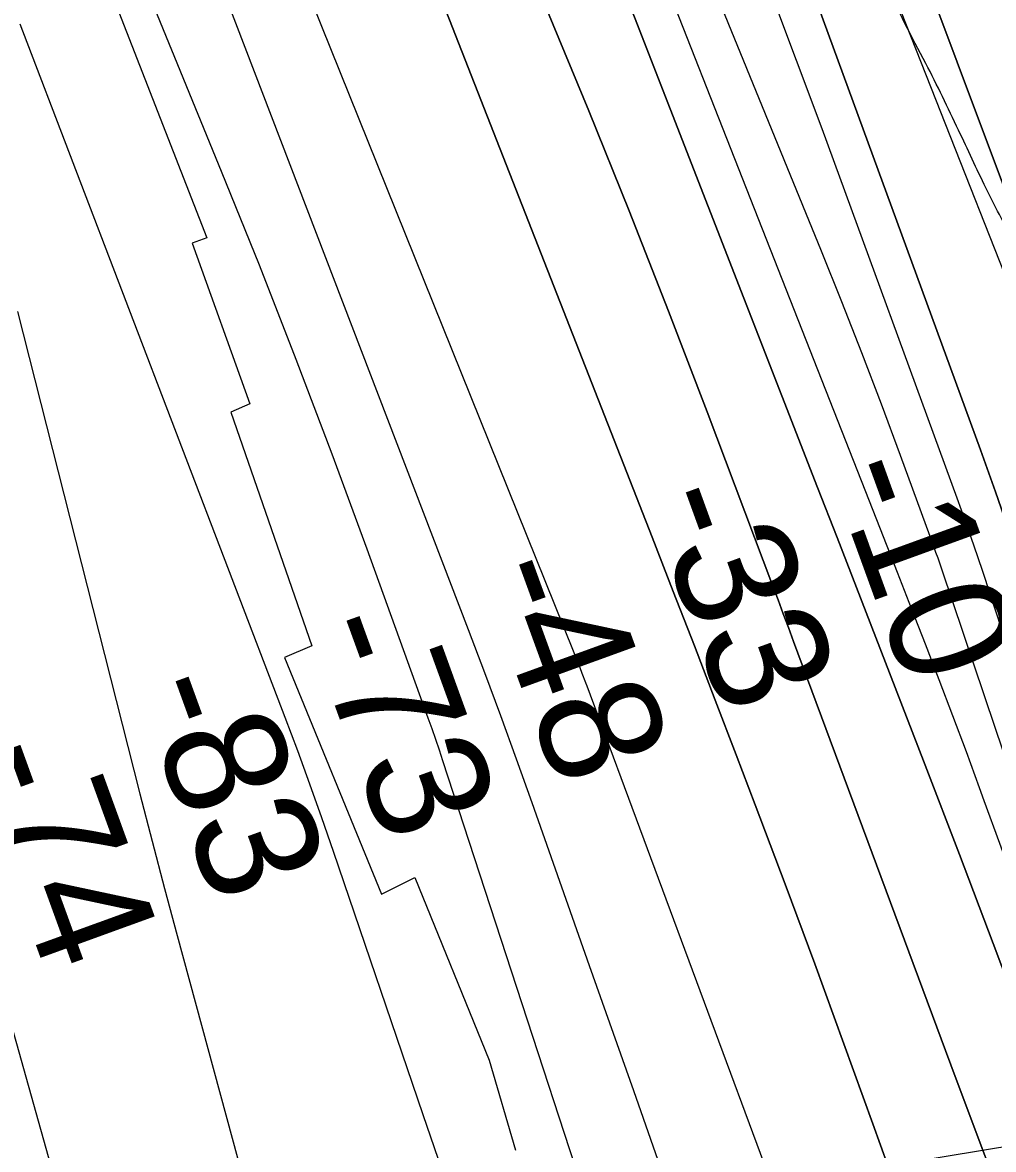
# Model space of a CAD drawing. Extents: x 3329297 to 3367176, y 649250 to 674653.
# Drawn here: x 3341882 to 3342418, y 665270 to 665892 of the extents above; entities that cross this region are included whole.
import ezdxf

# ---------------------------------------------------------------- set-up
doc = ezdxf.new("R2010")
doc.units = 0
for name, color, linetype in [('V-CHAN-NAID', 7, 'Continuous'), ('V-RIVR-EDGE', 7, 'Continuous'), ('V-RIVR-RANG', 7, 'Continuous'), ('V-RRAP-RVMT', 7, 'Continuous'), ('V-TOPO-DPTH', 7, 'Continuous'), ('V-TOPO-MAJR', 7, 'Continuous'), ('V-TOPO-MINR', 7, 'Continuous'), ('V-TOPO-WATR', 7, 'Continuous')]:
    doc.layers.add(name, color=color, linetype=linetype)

msp = doc.modelspace()

# ---------------------------------------------------------------- linework, layer by layer
at = {"layer": 'V-RIVR-EDGE'}
msp.add_spline([(3342816.41, 664076.7), (3342812.76, 664100.73), (3342811.24, 664114.69), (3342810.49, 664125.17), (3342811.67, 664129.43), (3342815.94, 664131.36), (3342822.14, 664130.96), (3342827.58, 664133.66), (3342827.98, 664138.7), (3342825.71, 664163.52), (3342823.01, 664169.35), (3342818.01, 664185.26), (3342816.5, 664200), (3342816.91, 664208.92), (3342818.1, 664220.94), (3342817.34, 664227.14), (3342814.66, 664243.44), (3342809.27, 664257.41), (3342808.51, 664264.01), (3342808.92, 664272.54), (3342814.79, 664296.18), (3342814.82, 664305.49), (3342810.59, 664319.46), (3342799.78, 664338.87), (3342790.88, 664350.14), (3342779.66, 664360.25), (3342778.51, 664365.3), (3342779.3, 664369.17), (3342779.69, 664370.72), (3342785.91, 664376.91), (3342798.35, 664388.13), (3342804.18, 664396.26), (3342807.71, 664410.21), (3342807.34, 664416.8), (3342805.02, 664421.46), (3342805.03, 664424.18), (3342805.05, 664435.04), (3342805.48, 664451.32), (3342803.59, 664468.39), (3342800.14, 664485.46), (3342800.15, 664492.05), (3342800.55, 664495.93), (3342805.6, 664499.41), (3342810.27, 664507.15), (3342811.45, 664513.74), (3342812.65, 664526.54), (3342808.84, 664554.08), (3342808.48, 664564.55), (3342811.98, 664571.52), (3342819.76, 664577.71), (3342825.21, 664588.56), (3342825.62, 664596.7), (3342825.25, 664604.07), (3342821.39, 664610.67), (3342817.54, 664623.86), (3342808.64, 664632.03), (3342807.5, 664639.01), (3342807.51, 664645.61), (3342805.59, 664651.04), (3342795.55, 664667.74), (3342786.28, 664683.28), (3342782.79, 664682.12), (3342779.3, 664685.62), (3342772.36, 664698.82), (3342765.01, 664705.82), (3342757.66, 664715.15), (3342754.96, 664720.97), (3342754.97, 664725.24), (3342756.92, 664729.5), (3342762.36, 664734.91), (3342763.16, 664745.77), (3342759.34, 664768.66), (3342756.66, 664780.69), (3342750.49, 664796.21), (3342738.91, 664818.35), (3342728.88, 664839.31), (3342718.83, 664850.59), (3342704.53, 664870.4), (3342673.21, 664906.93), (3342667.03, 664917.03), (3342662.4, 664928.67), (3342645.77, 664948.1), (3342638.82, 664957.43), (3342632.64, 664969.85), (3342630.72, 664978), (3342626.86, 664984.99), (3342614.87, 664996.66), (3342611.39, 664999.38), (3342609.84, 665001.32), (3342609.85, 665006.36), (3342606.76, 665010.25), (3342597.86, 665020.35), (3342593.22, 665025.41), (3342592.47, 665033.17), (3342590.94, 665044.42), (3342589.42, 665054.5), (3342588.28, 665065.36), (3342585.98, 665077), (3342585.23, 665086.7), (3342585.25, 665096.4), (3342584.88, 665101.05), (3342582.95, 665104.16), (3342580.25, 665109.59), (3342577.16, 665116.97), (3342577.18, 665122.79), (3342577.2, 665131.71), (3342577.22, 665142.56), (3342577.25, 665154.2), (3342576.12, 665167.77), (3342572.7, 665192.99), (3342566.93, 665215.11), (3342563.48, 665229.47), (3342558.85, 665239.95), (3342557.31, 665244.22), (3342555.4, 665255.47), (3342553.11, 665268.66), (3342549.27, 665284.57), (3342541.57, 665307.08), (3342537.34, 665321.83), (3342531.95, 665340.07), (3342533.51, 665343.55), (3342533.53, 665349.76), (3342526.98, 665368.39), (3342525.46, 665379.64), (3342523.54, 665388.18), (3342518.15, 665403.7), (3342515.47, 665416.12), (3342514.34, 665430.86), (3342508.57, 665450.65), (3342503.19, 665470.83), (3342492.38, 665490.63), (3342491.63, 665499.17), (3342490.87, 665508.48), (3342486.28, 665532.92), (3342483.6, 665545.33), (3342477.81, 665557.76), (3342475.93, 665580.26), (3342474.8, 665594.22), (3342470.17, 665605.48), (3342467.87, 665614.4), (3342467.13, 665629.53), (3342466.39, 665643.49), (3342466.82, 665662.1), (3342467.25, 665679.55), (3342463.41, 665695.46), (3342454.93, 665713.71), (3342445.67, 665732.35), (3342448.39, 665735.45), (3342449.55, 665735.05), (3342454.58, 665728.84), (3342456.13, 665730.38), (3342456.13, 665730.77), (3342455.37, 665734.65), (3342442.22, 665750.97), (3342428.7, 665771.56), (3342413.65, 665800.68), (3342398.6, 665832.52), (3342380.47, 665869.41), (3342358.86, 665914.06), (3342350, 665938.51), (3342337.27, 665963.36), (3342312.2, 666021.59), (3342297.17, 666058.47), (3342281.74, 666092.64), (3342274.81, 666112.43), (3342267.5, 666136.11), (3342262.92, 666165.98), (3342261.43, 666190.8), (3342261.45, 666198.56), (3342257.57, 666197.79), (3342255.25, 666199.74), (3342252.93, 666205.17), (3342252.57, 666212.54), (3342252.58, 666219.13), (3342250.29, 666232.71), (3342241.82, 666258.33), (3342236.07, 666285.87), (3342231.81, 666288.99), (3342227.55, 666291.71), (3342219.05, 666302.59), (3342218.67, 666306.86), (3342219.07, 666312.29), (3342210.16, 666314.25), (3342205.13, 666318.91), (3342203.98, 666324.35), (3342203.99, 666330.16), (3342202.08, 666339.09), (3342191.65, 666356.56), (3342180.04, 666369), (3342175.41, 666377.55), (3342164.99, 666396.96), (3342154.58, 666421.81), (3342139.95, 666463.34), (3342130.7, 666487.79), (3342122.99, 666506.43), (3342111.8, 666527.4), (3342098.68, 666554.19), (3342094.83, 666565.83), (3342092.54, 666581.74), (3342088.69, 666594.54), (3342085.25, 666612.78), (3342082.17, 666622.09), (3342072.89, 666631.81), (3342063.22, 666645.41), (3342057.44, 666657.83), (3342049.73, 666678.02), (3342048.22, 666693.14), (3342050.17, 666696.63), (3342050.96, 666704.38), (3342046.71, 666709.05), (3342039.36, 666716.82), (3342032.41, 666729.25), (3342015.81, 666761.09), (3342003.06, 666780.9), (3341996.09, 666786.35), (3341994.95, 666792.55), (3341992.63, 666796.44), (3341982.97, 666811.97), (3341967.13, 666835.28), (3341953.59, 666848.89), (3341946.63, 666857.44), (3341940.45, 666867.92), (3341935.81, 666874.14), (3341919.16, 666884.26), (3341915.69, 666890.09), (3341911.45, 666900.18), (3341899.85, 666913.78), (3341894.82, 666921.16), (3341889.03, 666931.65), (3341869.32, 666956.91), (3341855.01, 666974.78), (3341848.82, 666978.67), (3341839.53, 666986.84), (3341829.09, 667000.44), (3341821.76, 667015.19), (3341819.07, 667024.89), (3341817.15, 667031.1), (3341806.31, 667038.89), (3341788.13, 667056.77), (3341778.46, 667069.98), (3341769.56, 667076.21), (3341762.98, 667079.71), (3341756.02, 667089.04), (3341748.29, 667099.53), (3341738.62, 667112.35), (3341730.89, 667120.12), (3341719.29, 667133.73), (3341714.66, 667143.05), (3341706.55, 667156.64), (3341694.95, 667171.79), (3341682.22, 667198.97), (3341673.73, 667217.22), (3341665.66, 667244.77), (3341658.35, 667270.77), (3341654.5, 667280.86), (3341646.79, 667297.56), (3341633.67, 667325.51), (3341621.31, 667347.26), (3341603.92, 667370.57), (3341601.61, 667379.11), (3341595.05, 667392.31), (3341586.57, 667412.5), (3341578.1, 667435.79), (3341568.43, 667448.22), (3341554.13, 667467.65), (3341537.52, 667492.51), (3341516.66, 667523.97), (3341476.08, 667581.85), (3341429.71, 667650.22), (3341398.03, 667697.22), (3341370.98, 667737.23), (3341354.76, 667763.64), (3341343.55, 667778.41), (3341338.9, 667782.3), (3341332.33, 667790.07), (3341325.39, 667805.99), (3341317.65, 667814.15), (3341305.28, 667827.37), (3341300.64, 667833.19), (3341282.89, 667869.69), (3341259.72, 667911.24), (3341224.58, 667969.5), (3341190.57, 668018.45), (3341159.67, 668067), (3341126.02, 668105.48), (3341085.81, 668151.72), (3341034.77, 668213.12), (3340998.8, 668250.83), (3340967.07, 668282.32), (3340929.92, 668312.66), (3340887.35, 668349.99), (3340852.52, 668378), (3340818.08, 668406.01), (3340783.64, 668439.06), (3340747.67, 668475.99), (3340722.92, 668504.36), (3340704.36, 668525.73), (3340693.92, 668537.01), (3340680.75, 668543.24), (3340672.61, 668546.75), (3340664.48, 668552.59), (3340650.93, 668563.48), (3340645.91, 668568.92), (3340640.88, 668576.69), (3340634.7, 668584.08), (3340619.62, 668601.57), (3340609.54, 668604.69), (3340603.74, 668608.97), (3340599.1, 668614.41), (3340595.62, 668621.01), (3340589.43, 668627.24), (3340567.76, 668645.9), (3340549.95, 668659.13), (3340496.93, 668702.7), (3340430.76, 668760.64), (3340383.93, 668798.76), (3340346.77, 668824.45), (3340316.96, 668845.08), (3340289.86, 668863.37), (3340255.41, 668891.77), (3340209.37, 668936.09), (3340181.13, 668962.92), (3340159.06, 668977.32), (3340134.29, 668996.39), (3340120.75, 669009.22), (3340113.4, 669017.77), (3340109.92, 669023.59), (3340107.6, 669025.92), (3340099.85, 669026.72), (3340094.42, 669027.9), (3340089.39, 669030.24), (3340085.14, 669036.45), (3340084.76, 669043.04), (3340082.06, 669046.15), (3340066.19, 669058.99), (3340051.1, 669071.44), (3340041.8, 669077.66), (3339987.61, 669116.19), (3339929.52, 669149.3), (3339882.28, 669177.34), (3339823.8, 669212), (3339768.82, 669245.87), (3339704.94, 669289.46), (3339659.64, 669320.6), (3339613.98, 669359.49), (3339576.03, 669382.85), (3339562.87, 669392.97), (3339559.39, 669394.53), (3339555.89, 669394.15), (3339553.17, 669389.89), (3339550.84, 669388.73), (3339546.19, 669392.24), (3339540.39, 669395.35), (3339537.28, 669393.03), (3339533.01, 669392.66), (3339518.67, 669398.12), (3339507.83, 669404.74), (3339498.93, 669411.35), (3339490.01, 669411.38), (3339486.53, 669416.04), (3339483.43, 669417.6), (3339473.36, 669420.73), (3339460.58, 669427.74), (3339447.8, 669435.52), (3339435.41, 669443.31), (3339423.8, 669453.42), (3339413.36, 669464.7), (3339407.94, 669471.3), (3339393.62, 669479.48), (3339378.13, 669489.21), (3339357.61, 669502.45), (3339355.67, 669504.78), (3339358.39, 669506.33), (3339359.56, 669509.43), (3339359.18, 669510.98), (3339356.48, 669515.25), (3339347.17, 669516.82), (3339341.34, 669512.57), (3339338.24, 669513.36), (3339320.82, 669525.81), (3339311.15, 669534.75), (3339296.06, 669548.75), (3339293.35, 669550.31), (3339286.37, 669549.16), (3339280.93, 669546.46), (3339277.05, 669546.47), (3339268.14, 669549.98), (3339250.71, 669559.72), (3339229.04, 669575.67), (3339210.84, 669586.97), (3339202.33, 669595.13), (3339200.4, 669599.4), (3339200.02, 669604.83), (3339198.1, 669611.04), (3339183.01, 669622.71), (3339166.35, 669632.45)], degree=3, dxfattribs=at)
at = {"layer": 'V-RIVR-RANG'}
msp.add_line((3343230.46, 665404.68), (3341885.57, 665183.27), dxfattribs=at)
at = {"layer": 'V-RRAP-RVMT'}
for p, q in [((3341935.51, 665897.65), (3341984.04, 665773.15)), ((3341984.04, 665773.15), (3341976.05, 665770.3)), ((3341976.05, 665770.3), (3342007.73, 665681.56)), ((3342007.73, 665681.56), (3341997.21, 665677.06)), ((3341997.21, 665677.06), (3342042, 665548.24)), ((3342042, 665548.24), (3342026.86, 665541.7)), ((3342026.86, 665541.7), (3342080.35, 665411.28)), ((3342080.35, 665411.28), (3342098.8, 665420.47)), ((3342098.8, 665420.47), (3342139.75, 665319.57)), ((3342139.75, 665319.57), (3342154.35, 665269.95))]:
    msp.add_line(p, q, dxfattribs=at)
at = {"layer": 'V-TOPO-DPTH'}
for points in [[(3342746.37, 664570.09), (3342482.89, 665316.86), (3342466.6, 665363.34), (3342450.45, 665409.86), (3342434.5, 665456.45), (3342418.69, 665503.09), (3342389.48, 665589.87), (3342388.36, 665593.15), (3342387.23, 665596.42), (3342386.07, 665599.68), (3342384.89, 665602.94), (3342366.55, 665653.18), (3342356.03, 665681.5), (3342345.29, 665709.73), (3342334.24, 665737.84), (3342322.98, 665765.86), (3342010.97, 666529.7)], [(3342746.37, 664570.09), (3342482.89, 665316.86), (3342466.6, 665363.34), (3342450.45, 665409.86), (3342434.5, 665456.45), (3342418.69, 665503.09), (3342389.48, 665589.87), (3342388.36, 665593.15), (3342387.23, 665596.42), (3342386.07, 665599.68), (3342384.89, 665602.94), (3342366.55, 665653.18), (3342356.03, 665681.5), (3342345.29, 665709.73), (3342334.24, 665737.84), (3342322.98, 665765.86), (3342010.97, 666529.7)], [(3341924.02, 666487.78), (3342171.87, 665898.21), (3342194.61, 665843.25), (3342216.94, 665788.11), (3342238.64, 665732.73), (3342259.94, 665677.18), (3342296.17, 665581.04), (3342299.03, 665573.44), (3342301.88, 665565.84), (3342304.72, 665558.23), (3342307.55, 665550.62), (3342396.68, 665310.59), (3342429.99, 665221.96), (3342463.78, 665133.53), (3342498.28, 665045.36), (3342533.25, 664957.38), (3342558.51, 664894.57), (3342581.03, 664838.07), (3342603.34, 664781.48), (3342625.3, 664724.75)], [(3341924.02, 666487.78), (3342171.87, 665898.21), (3342194.61, 665843.25), (3342216.94, 665788.11), (3342238.64, 665732.73), (3342259.94, 665677.18), (3342296.17, 665581.04), (3342299.03, 665573.44), (3342301.88, 665565.84), (3342304.72, 665558.23), (3342307.55, 665550.62), (3342396.68, 665310.59), (3342429.99, 665221.96), (3342463.78, 665133.53), (3342498.28, 665045.36), (3342533.25, 664957.38), (3342558.51, 664894.57), (3342581.03, 664838.07), (3342603.34, 664781.48), (3342625.3, 664724.75)], [(3342213.91, 666344.24), (3342248.03, 666262.65), (3342280.72, 666180.47), (3342312.47, 666097.91), (3342483.02, 665642.52), (3342485.21, 665636.51), (3342487.34, 665630.48), (3342489.35, 665624.41), (3342491.3, 665618.32), (3342634.58, 665157.16), (3342664.89, 665059.88), (3342695.3, 664962.62), (3342725.85, 664865.41), (3342756.5, 664768.24), (3342817.37, 664575.8), (3342817.87, 664573.91), (3342818.26, 664571.02), (3342818.28, 664568.1), (3342772.99, 663696.25)], [(3342561.1, 664693.1), (3342536.78, 664768.86), (3342511.62, 664844.32), (3342485.19, 664919.35), (3342457.91, 664994.08), (3342441.54, 665037.77), (3342420.81, 665093.47), (3342400.24, 665149.23), (3342379.91, 665205.07), (3342359.75, 665260.98), (3342351.29, 665284.58), (3342335.35, 665328.69), (3342319.24, 665372.73), (3342302.88, 665416.68), (3342286.35, 665460.56), (3342275.88, 665488.12), (3342264.42, 665518.16), (3342252.9, 665548.18), (3342241.28, 665578.17), (3342229.6, 665608.13), (3342005.82, 666179.84), (3341985.44, 666231.37), (3341964.82, 666282.8), (3341943.85, 666334.08)], [(3341943.85, 666334.08), (3341964.82, 666282.8), (3341985.44, 666231.37), (3342005.82, 666179.84), (3342229.6, 665608.13), (3342241.28, 665578.17), (3342252.9, 665548.18), (3342264.42, 665518.16), (3342275.88, 665488.12), (3342286.35, 665460.56), (3342302.88, 665416.68), (3342319.24, 665372.73), (3342335.35, 665328.69), (3342351.29, 665284.58), (3342359.75, 665260.98), (3342379.91, 665205.07), (3342400.24, 665149.23), (3342420.81, 665093.47), (3342441.54, 665037.77), (3342457.91, 664994.08), (3342485.19, 664919.35), (3342511.62, 664844.32), (3342536.78, 664768.86), (3342561.1, 664693.1)], [(3342041.88, 666339.59), (3342068.54, 666278.3), (3342094.09, 666216.54), (3342118.9, 666154.46), (3342320.82, 665635.53), (3342331.54, 665607.96), (3342342.24, 665580.38), (3342352.91, 665552.79), (3342363.57, 665525.2), (3342380.15, 665482.26), (3342398.99, 665433.16), (3342417.73, 665384.01), (3342436.29, 665334.8), (3342454.74, 665285.55), (3342456.85, 665279.88), (3342476.2, 665227.73), (3342495.46, 665175.55), (3342514.59, 665123.32), (3342533.63, 665071.06), (3342718.12, 664562.58)], [(3342718.12, 664562.58), (3342533.63, 665071.06), (3342514.59, 665123.32), (3342495.46, 665175.55), (3342476.2, 665227.73), (3342456.85, 665279.88), (3342454.74, 665285.55), (3342436.29, 665334.8), (3342417.73, 665384.01), (3342398.99, 665433.16), (3342380.15, 665482.26), (3342363.57, 665525.2), (3342352.91, 665552.79), (3342342.24, 665580.38), (3342331.54, 665607.96), (3342320.82, 665635.53), (3342118.9, 666154.46), (3342094.09, 666216.54), (3342068.54, 666278.3), (3342041.88, 666339.59)], [(3342162.24, 666335.77), (3342410.61, 665656.31), (3342418.95, 665633.05), (3342427.09, 665609.73), (3342434.94, 665586.3), (3342442.6, 665562.81), (3342703.31, 664745.72), (3342712.82, 664716.35), (3342722.51, 664687.04), (3342732.45, 664657.82), (3342742.57, 664628.66), (3342762.18, 664572.94), (3342762.76, 664571.81), (3342763.49, 664570.82), (3342765.55, 664569.42), (3342770.48, 664567.43), (3342773.46, 664565.47), (3342775.75, 664563.07), (3342776.99, 664559.99), (3342777.54, 664556.46), (3342752.36, 663979.79), (3342746.15, 663858.52), (3342738.73, 663737.33)], [(3342738.73, 663737.33), (3342746.15, 663858.52), (3342752.36, 663979.79), (3342777.54, 664556.46), (3342776.99, 664559.99), (3342775.75, 664563.07), (3342773.46, 664565.47), (3342770.48, 664567.43), (3342765.55, 664569.42), (3342763.49, 664570.82), (3342762.76, 664571.81), (3342762.18, 664572.94), (3342742.57, 664628.66), (3342732.45, 664657.82), (3342722.51, 664687.04), (3342712.82, 664716.35), (3342703.31, 664745.72), (3342442.6, 665562.81), (3342434.94, 665586.3), (3342427.09, 665609.73), (3342418.95, 665633.05), (3342410.61, 665656.31), (3342162.24, 666335.77)]]:
    msp.add_lwpolyline(points, dxfattribs=at)
at = {"layer": 'V-TOPO-MAJR'}
msp.add_lwpolyline([(3342499.49, 663200.43), (3342514.84, 664482.04), (3342514.16, 664505.02), (3342512.21, 664527.83), (3342508.37, 664550.41), (3342503.28, 664572.82), (3342448.74, 664773.43), (3342413.78, 664895.5), (3342376.64, 665016.87), (3342336.24, 665137.2), (3342293.66, 665256.83), (3342193.8, 665525.86), (3342193.46, 665526.77), (3342193.28, 665527.23), (3342193.11, 665527.68), (3342191.1, 665532.94), (3342189.91, 665536.02), (3342188.71, 665539.1), (3342187.49, 665542.17), (3342186.27, 665545.24), (3341820.92, 666452.1)], dxfattribs=at)
at = {"layer": 'V-TOPO-MINR'}
for points in [[(3342746.37, 664570.09), (3342482.89, 665316.86), (3342466.6, 665363.34), (3342450.45, 665409.86), (3342434.5, 665456.45), (3342418.69, 665503.09), (3342389.48, 665589.87), (3342388.36, 665593.15), (3342387.23, 665596.42), (3342386.07, 665599.68), (3342384.89, 665602.94), (3342366.55, 665653.18), (3342356.03, 665681.5), (3342345.29, 665709.73), (3342334.24, 665737.84), (3342322.98, 665765.86), (3342010.97, 666529.7)], [(3342732.25, 664566.34), (3342446.55, 665368.48), (3342438.14, 665392.03), (3342429.71, 665415.57), (3342421.24, 665439.09), (3342412.75, 665462.61), (3342410.15, 665469.8), (3342402.86, 665489.68), (3342395.48, 665509.53), (3342387.94, 665529.33), (3342380.3, 665549.08), (3342372.58, 665568.81), (3342364.86, 665588.53), (3342357.12, 665608.25), (3342349.38, 665627.96), (3341997.45, 666523)], [(3342625.3, 664724.75), (3342603.34, 664781.48), (3342581.03, 664838.07), (3342558.51, 664894.57), (3342533.25, 664957.38), (3342498.28, 665045.36), (3342463.78, 665133.53), (3342429.99, 665221.96), (3342396.68, 665310.59), (3342307.55, 665550.62), (3342304.72, 665558.23), (3342301.88, 665565.84), (3342299.03, 665573.44), (3342296.17, 665581.04), (3342259.94, 665677.18), (3342238.64, 665732.73), (3342216.94, 665788.11), (3342194.61, 665843.25), (3342171.87, 665898.21), (3341924.02, 666487.78)], [(3342729.91, 664749.91), (3342718.84, 664786.06), (3342508.73, 665507.69), (3342502.95, 665527.3), (3342497.08, 665546.89), (3342491.08, 665566.44), (3342485, 665585.96), (3342484.98, 665586.01), (3342478.71, 665605.44), (3342472.25, 665624.8), (3342465.51, 665644.07), (3342458.59, 665663.28), (3342451.46, 665682.41), (3342444.25, 665701.51), (3342436.9, 665720.56), (3342429.47, 665739.58), (3342164.01, 666412.35)], [(3341748.65, 666404.32), (3341992.02, 665809.99), (3342012.84, 665758.22), (3342033.23, 665706.28), (3342052.96, 665654.09), (3342072.27, 665601.74), (3342105.97, 665508.54), (3342108.07, 665502.65), (3342110.13, 665496.75), (3342112.14, 665490.83), (3342114.1, 665484.89), (3342233.7, 665118.31), (3342265.27, 665018.32), (3342295.55, 664917.96), (3342323.91, 664817.04), (3342350.98, 664715.74)], [(3342772.99, 663696.25), (3342818.28, 664568.1), (3342818.26, 664571.02), (3342817.87, 664573.91), (3342817.37, 664575.8), (3342756.5, 664768.24), (3342725.85, 664865.41), (3342695.3, 664962.62), (3342664.89, 665059.88), (3342634.58, 665157.16), (3342491.3, 665618.32), (3342489.35, 665624.41), (3342487.34, 665630.48), (3342485.21, 665636.51), (3342483.02, 665642.52), (3342312.47, 666097.91), (3342280.72, 666180.47), (3342248.03, 666262.65), (3342213.91, 666344.24)], [(3342561.1, 664693.1), (3342536.78, 664768.86), (3342511.62, 664844.32), (3342485.19, 664919.35), (3342457.91, 664994.08), (3342441.54, 665037.77), (3342420.81, 665093.47), (3342400.24, 665149.23), (3342379.91, 665205.07), (3342359.75, 665260.98), (3342351.29, 665284.58), (3342335.35, 665328.69), (3342319.24, 665372.73), (3342302.88, 665416.68), (3342286.35, 665460.56), (3342275.88, 665488.12), (3342264.42, 665518.16), (3342252.9, 665548.18), (3342241.28, 665578.17), (3342229.6, 665608.13), (3342005.82, 666179.84), (3341985.44, 666231.37), (3341964.82, 666282.8), (3341943.85, 666334.08)], [(3342718.12, 664562.58), (3342533.63, 665071.06), (3342514.59, 665123.32), (3342495.46, 665175.55), (3342476.2, 665227.73), (3342456.85, 665279.88), (3342454.74, 665285.55), (3342436.29, 665334.8), (3342417.73, 665384.01), (3342398.99, 665433.16), (3342380.15, 665482.26), (3342363.57, 665525.2), (3342352.91, 665552.79), (3342342.24, 665580.38), (3342331.54, 665607.96), (3342320.82, 665635.53), (3342118.9, 666154.46), (3342094.09, 666216.54), (3342068.54, 666278.3), (3342041.88, 666339.59)], [(3342046.96, 664684.35), (3342022.49, 664791.39), (3341996.79, 664898.12), (3341969.24, 665004.39), (3341940.46, 665110.36), (3341869.37, 665363.48), (3341863.38, 665384.58), (3341857.33, 665405.66), (3341851.18, 665426.72), (3341844.96, 665447.75), (3341759.43, 665734.38), (3341728.1, 665837.1), (3341695.95, 665939.55), (3341662.55, 666041.61), (3341628.34, 666143.4), (3341567.07, 666322.07)], [(3341841.56, 666294.6), (3341871.97, 666219.85), (3341902.01, 666144.96), (3341931.5, 666069.85), (3341960.63, 665994.6), (3342128.1, 665557.23), (3342137.09, 665533.46), (3342145.96, 665509.65), (3342154.64, 665485.77), (3342163.2, 665461.85), (3342194.96, 665371.92), (3342219.26, 665302.97), (3342243.49, 665234.01), (3342267.63, 665165.01), (3342291.69, 665095.98), (3342358.56, 664903.77), (3342372.5, 664864.02), (3342386.57, 664824.32), (3342400.83, 664784.68), (3342415.23, 664745.1)], [(3342755.41, 664573.39), (3342681.43, 664782.34), (3342644.07, 664889.11), (3342607.23, 664996.06), (3342571.18, 665103.28), (3342535.66, 665210.68), (3342416.17, 665576.38), (3342411.73, 665589.75), (3342407.19, 665603.08), (3342402.52, 665616.37), (3342397.76, 665629.63), (3342323.34, 665833.29), (3342280.26, 665947.94), (3342235.78, 666062.03), (3342189.2, 666175.28), (3342141.23, 666287.97)], [(3342317.38, 664687.06), (3342230.83, 664926.14), (3342198.32, 665016.78), (3342166.16, 665107.55), (3342134.54, 665198.51), (3342103.27, 665289.59), (3342053.89, 665434.81), (3342047.48, 665453.34), (3342040.93, 665471.81), (3342034.17, 665490.2), (3342027.28, 665508.55), (3341881.2, 665890.97)], [(3341879.64, 665732.57), (3341940.44, 665492.61), (3341947.13, 665466.51), (3341953.9, 665440.43), (3341960.8, 665414.38), (3341967.79, 665388.35), (3342045.29, 665102.48), (3342072.29, 664999.92), (3342098.29, 664897.12), (3342122.79, 664793.95), (3342146.29, 664690.53)]]:
    msp.add_lwpolyline(points, dxfattribs=at)
at = {"layer": 'V-TOPO-WATR'}
msp.add_lwpolyline([(3342738.73, 663737.33), (3342746.15, 663858.52), (3342752.36, 663979.79), (3342777.54, 664556.46), (3342776.99, 664559.99), (3342775.75, 664563.07), (3342773.46, 664565.47), (3342770.48, 664567.43), (3342765.55, 664569.42), (3342763.49, 664570.82), (3342762.76, 664571.81), (3342762.18, 664572.94), (3342742.57, 664628.66), (3342732.45, 664657.82), (3342722.51, 664687.04), (3342712.82, 664716.35), (3342703.31, 664745.72), (3342442.6, 665562.81), (3342434.94, 665586.3), (3342427.09, 665609.73), (3342418.95, 665633.05), (3342410.61, 665656.31), (3342162.24, 666335.77)], dxfattribs=at)

# ---------------------------------------------------------------- texts
at = {"layer": 'V-CHAN-NAID'}
msp.add_text('BURTVILLE "216A" (215.6)', height=100, rotation=22.13128, dxfattribs=at).set_placement((3340686.85, 665417.04))
at = {"layer": 'V-RIVR-RANG'}
for s, p in [('-10', (3342326.88, 665644.3)), ('-33', (3342226.05, 665628.99)), ('-48', (3342134.13, 665589.14)), ('-73', (3342038.97, 665558.21)), ('-83', (3341944.72, 665524.81)), ('-74', (3341851.99, 665487.19))]:
    msp.add_text(s, height=67, rotation=289.95836, dxfattribs=at).set_placement(p)

doc.saveas('drawing.dxf')
